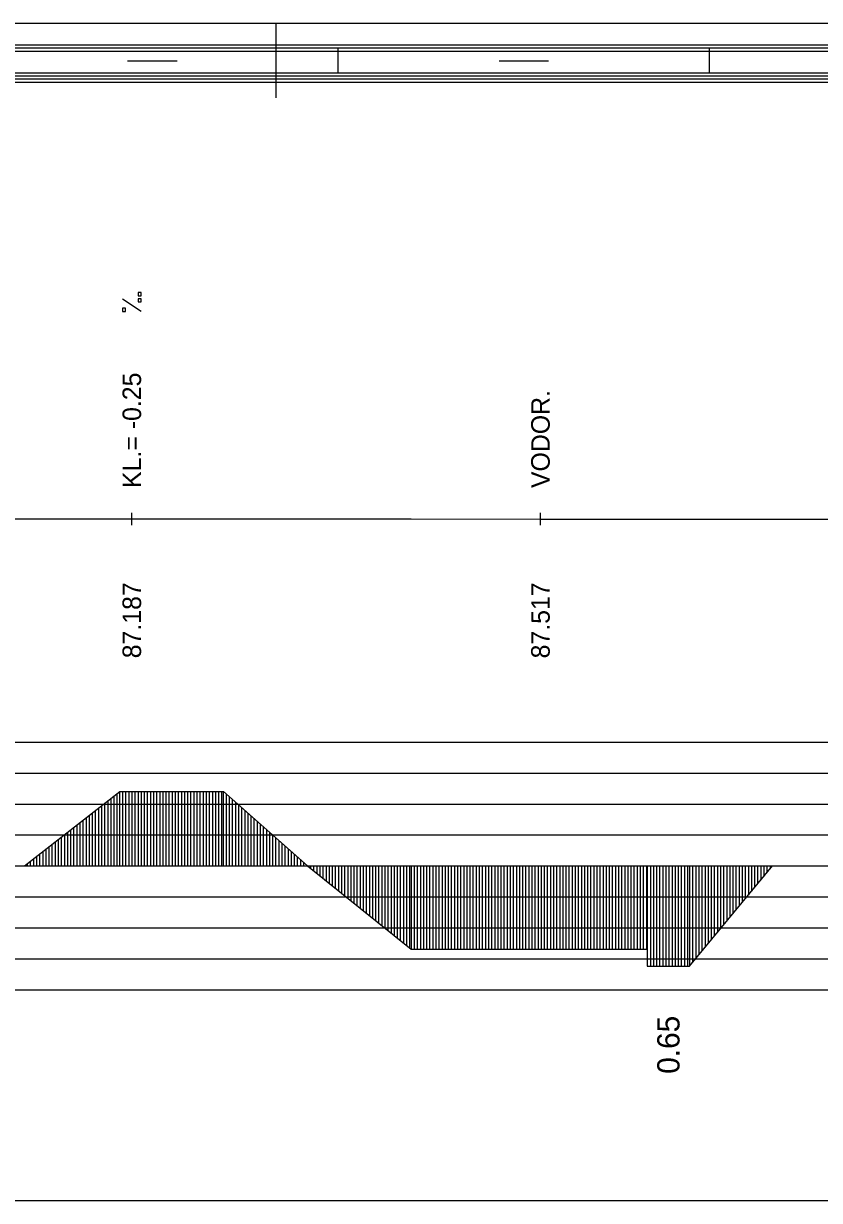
# Model space of a CAD drawing. Extents: x 2 to 10148, y 0 to 380.
# Drawn here: x 9009.6 to 9073.9, y 285 to 380 of the extents above; entities that cross this region are included whole.
import ezdxf

# ---------------------------------------------------------------- set-up
doc = ezdxf.new("R2010")
doc.units = 0
for name, color, linetype in [('NIVELETA_CARA', 7, 'Continuous'), ('NIVELETA_TEXT', 7, 'Continuous'), ('RAM', 7, 'Continuous'), ('ZRYCHL_CARA_C', 7, 'Continuous'), ('ZRYCHL_RASTR', 7, 'Continuous'), ('ZRYCHL_TEXT', 7, 'Continuous')]:
    doc.layers.add(name, color=color, linetype=linetype)

msp = doc.modelspace()

# ---------------------------------------------------------------- linework, layer by layer
at = {"layer": 'NIVELETA_CARA'}
for p, q in [((9018.339, 339.514), (9018.339, 340.514)), ((9051.34, 339.505), (9051.34, 340.505)), ((9001.394, 340.005), (9018.154, 340.013)), ((9018.154, 340.013), (9018.339, 340.014)), ((9018.339, 340.014), (9018.524, 340.013)), ((9018.524, 340.013), (9025.733, 340.012)), ((9025.733, 340.012), (9032.524, 340.01)), ((9032.524, 340.01), (9040.892, 340.008)), ((9040.892, 340.008), (9051.281, 340.005)), ((9051.281, 340.005), (9051.34, 340.005)), ((9051.34, 340.005), (9051.4, 340.005)), ((9051.4, 340.005), (9077.47, 340.005))]:
    msp.add_line(p, q, dxfattribs=at)
at = {"layer": 'NIVELETA_TEXT'}
for p, q in [((9019.087, 358.282), (9018.84, 358.282)), ((9018.84, 358.282), (9018.84, 358.039)), ((9019.087, 358.034), (9019.087, 358.282)), ((9019.086, 356.766), (9017.592, 357.756)), ((9018.84, 358.039), (9018.844, 358.034)), ((9018.84, 358.034), (9019.087, 358.034)), ((9019.087, 357.771), (9018.84, 357.771)), ((9018.84, 357.771), (9018.84, 357.528)), ((9018.84, 357.528), (9018.844, 357.523)), ((9018.84, 357.523), (9019.087, 357.523)), ((9019.087, 357.523), (9019.087, 357.771)), ((9017.84, 357.013), (9017.592, 357.013)), ((9017.592, 357.013), (9017.592, 356.77)), ((9017.592, 356.77), (9017.597, 356.766)), ((9017.592, 356.766), (9017.84, 356.766)), ((9017.84, 356.766), (9017.84, 357.013))]:
    msp.add_line(p, q, dxfattribs=at)
at = {"layer": 'RAM'}
for p, q in [((9138.146, 380), (8072.18, 380)), ((9030, 374), (9030, 380)), ((9138.146, 378.25), (8072.18, 378.25)), ((9138.146, 378), (8072.18, 378)), ((9138.146, 377.75), (8072.18, 377.75)), ((9035, 376), (9035, 378)), ((9065, 376), (9065, 378)), ((9018, 377), (9022, 377)), ((9048, 377), (9052, 377)), ((9138.146, 376), (8072.18, 376)), ((9138.146, 375.75), (8072.18, 375.75)), ((9138.146, 375.5), (8072.18, 375.5)), ((9138.146, 375.25), (8072.18, 375.25))]:
    msp.add_line(p, q, dxfattribs=at)
at = {"layer": 'ZRYCHL_CARA_C'}
for p, q in [((9009.669, 312), (9017.369, 318.007)), ((9016.669, 312), (9016.669, 317.461)), ((9016.919, 312), (9016.919, 317.656)), ((9017.169, 312), (9017.169, 317.851)), ((9017.369, 312), (9017.369, 318.007)), ((9017.369, 318.007), (9025.733, 318.007)), ((9017.619, 312), (9017.619, 318.007)), ((9017.869, 312), (9017.869, 318.007)), ((9018.119, 312), (9018.119, 318.007)), ((9018.369, 312), (9018.369, 318.007)), ((9018.619, 312), (9018.619, 318.007)), ((9018.869, 312), (9018.869, 318.007)), ((9019.119, 312), (9019.119, 318.007)), ((9019.369, 312), (9019.369, 318.007)), ((9019.619, 312), (9019.619, 318.007)), ((9019.869, 312), (9019.869, 318.007)), ((9020.119, 312), (9020.119, 318.007)), ((9020.369, 312), (9020.369, 318.007)), ((9020.619, 312), (9020.619, 318.007)), ((9020.869, 312), (9020.869, 318.007)), ((9021.119, 312), (9021.119, 318.007)), ((9021.369, 312), (9021.369, 318.007)), ((9021.619, 312), (9021.619, 318.007)), ((9021.869, 312), (9021.869, 318.007)), ((9022.119, 312), (9022.119, 318.007)), ((9022.369, 312), (9022.369, 318.007)), ((9022.619, 312), (9022.619, 318.007)), ((9022.869, 312), (9022.869, 318.007)), ((9023.119, 312), (9023.119, 318.007)), ((9023.369, 312), (9023.369, 318.007)), ((9023.619, 312), (9023.619, 318.007)), ((9023.869, 312), (9023.869, 318.007)), ((9024.119, 312), (9024.119, 318.007)), ((9024.369, 312), (9024.369, 318.007)), ((9024.619, 312), (9024.619, 318.007)), ((9024.869, 312), (9024.869, 318.007)), ((9025.119, 312), (9025.119, 318.007)), ((9025.369, 312), (9025.369, 318.007)), ((9025.619, 312), (9025.619, 318.007)), ((9025.733, 312), (9025.733, 318.007)), ((9025.733, 318.007), (9032.524, 312)), ((9025.983, 312), (9025.983, 317.786)), ((9026.233, 312), (9026.233, 317.565)), ((9026.483, 312), (9026.483, 317.344)), ((9015.419, 312), (9015.419, 316.486)), ((9015.669, 312), (9015.669, 316.681)), ((9015.919, 312), (9015.919, 316.876)), ((9016.169, 312), (9016.169, 317.071)), ((9016.419, 312), (9016.419, 317.266)), ((9026.733, 312), (9026.733, 317.122)), ((9026.983, 312), (9026.983, 316.901)), ((9027.233, 312), (9027.233, 316.68)), ((9027.483, 312), (9027.483, 316.459)), ((9014.169, 312), (9014.169, 315.511)), ((9014.419, 312), (9014.419, 315.706)), ((9014.669, 312), (9014.669, 315.901)), ((9014.919, 312), (9014.919, 316.096)), ((9015.169, 312), (9015.169, 316.291)), ((9027.733, 312), (9027.733, 316.238)), ((9027.983, 312), (9027.983, 316.017)), ((9028.233, 312), (9028.233, 315.796)), ((9028.483, 312), (9028.483, 315.575)), ((9012.919, 312), (9012.919, 314.535)), ((9013.169, 312), (9013.169, 314.73)), ((9013.419, 312), (9013.419, 314.925)), ((9013.669, 312), (9013.669, 315.12)), ((9013.919, 312), (9013.919, 315.316)), ((9028.733, 312), (9028.733, 315.353)), ((9028.983, 312), (9028.983, 315.132)), ((9029.233, 312), (9029.233, 314.911)), ((9029.483, 312), (9029.483, 314.69)), ((9029.733, 312), (9029.733, 314.469)), ((9011.669, 312), (9011.669, 313.56)), ((9011.919, 312), (9011.919, 313.755)), ((9012.169, 312), (9012.169, 313.95)), ((9012.419, 312), (9012.419, 314.145)), ((9012.669, 312), (9012.669, 314.34)), ((9029.983, 312), (9029.983, 314.248)), ((9030.233, 312), (9030.233, 314.027)), ((9030.483, 312), (9030.483, 313.805)), ((9030.733, 312), (9030.733, 313.584)), ((9010.419, 312), (9010.419, 312.585)), ((9010.669, 312), (9010.669, 312.78)), ((9010.919, 312), (9010.919, 312.975)), ((9011.169, 312), (9011.169, 313.17)), ((9011.419, 312), (9011.419, 313.365)), ((9030.983, 312), (9030.983, 313.363)), ((9031.233, 312), (9031.233, 313.142)), ((9031.483, 312), (9031.483, 312.921)), ((9031.733, 312), (9031.733, 312.7)), ((8072.18, 312), (9138.147, 312)), ((9009.919, 312), (9009.919, 312.195)), ((9010.169, 312), (9010.169, 312.39)), ((9031.983, 312), (9031.983, 312.479)), ((9032.233, 312), (9032.233, 312.258)), ((9032.483, 312), (9032.483, 312.036)), ((9032.524, 312), (9040.892, 305.281)), ((9032.774, 312), (9032.774, 311.799)), ((9033.024, 312), (9033.024, 311.599)), ((9033.274, 312), (9033.274, 311.398)), ((9033.524, 312), (9033.524, 311.197)), ((9033.774, 312), (9033.774, 310.996)), ((9034.024, 312), (9034.024, 310.796)), ((9034.274, 312), (9034.274, 310.595)), ((9034.524, 312), (9034.524, 310.394)), ((9034.774, 312), (9034.774, 310.193)), ((9035.024, 312), (9035.024, 309.993)), ((9035.274, 312), (9035.274, 309.792)), ((9035.524, 312), (9035.524, 309.591)), ((9035.774, 312), (9035.774, 309.39)), ((9036.024, 312), (9036.024, 309.19)), ((9036.274, 312), (9036.274, 308.989)), ((9036.524, 312), (9036.524, 308.788)), ((9036.774, 312), (9036.774, 308.587)), ((9037.024, 312), (9037.024, 308.387)), ((9037.274, 312), (9037.274, 308.186)), ((9037.524, 312), (9037.524, 307.985)), ((9037.774, 312), (9037.774, 307.784)), ((9038.024, 312), (9038.024, 307.584)), ((9038.274, 312), (9038.274, 307.383)), ((9038.524, 312), (9038.524, 307.182)), ((9038.774, 312), (9038.774, 306.981)), ((9039.024, 312), (9039.024, 306.781)), ((9039.274, 312), (9039.274, 306.58)), ((9039.524, 312), (9039.524, 306.379)), ((9039.774, 312), (9039.774, 306.178)), ((9040.024, 312), (9040.024, 305.978)), ((9040.274, 312), (9040.274, 305.777)), ((9040.524, 312), (9040.524, 305.576)), ((9040.774, 312), (9040.774, 305.375)), ((9040.892, 312), (9040.892, 305.281)), ((9041.142, 312), (9041.142, 305.281)), ((9041.392, 312), (9041.392, 305.281)), ((9041.642, 312), (9041.642, 305.281)), ((9041.892, 312), (9041.892, 305.281)), ((9042.142, 312), (9042.142, 305.281)), ((9042.392, 312), (9042.392, 305.281)), ((9042.642, 312), (9042.642, 305.281)), ((9042.892, 312), (9042.892, 305.281)), ((9043.142, 312), (9043.142, 305.281)), ((9043.392, 312), (9043.392, 305.281)), ((9043.642, 312), (9043.642, 305.281)), ((9043.892, 312), (9043.892, 305.281)), ((9044.142, 312), (9044.142, 305.281)), ((9044.392, 312), (9044.392, 305.281)), ((9044.642, 312), (9044.642, 305.281)), ((9044.892, 312), (9044.892, 305.281)), ((9045.142, 312), (9045.142, 305.281)), ((9045.392, 312), (9045.392, 305.281)), ((9045.642, 312), (9045.642, 305.281)), ((9045.892, 312), (9045.892, 305.281)), ((9046.142, 312), (9046.142, 305.281)), ((9046.392, 312), (9046.392, 305.281)), ((9046.642, 312), (9046.642, 305.281)), ((9046.892, 312), (9046.892, 305.281)), ((9047.142, 312), (9047.142, 305.281)), ((9047.392, 312), (9047.392, 305.281)), ((9047.642, 312), (9047.642, 305.281)), ((9047.892, 312), (9047.892, 305.281)), ((9048.142, 312), (9048.142, 305.281)), ((9048.392, 312), (9048.392, 305.281)), ((9048.642, 312), (9048.642, 305.281)), ((9048.892, 312), (9048.892, 305.281)), ((9049.142, 312), (9049.142, 305.281)), ((9049.392, 312), (9049.392, 305.281)), ((9049.642, 312), (9049.642, 305.281)), ((9049.892, 312), (9049.892, 305.281)), ((9050.142, 312), (9050.142, 305.281)), ((9050.392, 312), (9050.392, 305.281)), ((9050.642, 312), (9050.642, 305.281)), ((9050.892, 312), (9050.892, 305.281)), ((9051.142, 312), (9051.142, 305.281)), ((9051.392, 312), (9051.392, 305.281)), ((9051.642, 312), (9051.642, 305.281)), ((9051.892, 312), (9051.892, 305.281)), ((9052.142, 312), (9052.142, 305.281)), ((9052.392, 312), (9052.392, 305.281)), ((9052.642, 312), (9052.642, 305.281)), ((9052.892, 312), (9052.892, 305.281)), ((9053.142, 312), (9053.142, 305.281)), ((9053.392, 312), (9053.392, 305.281)), ((9053.642, 312), (9053.642, 305.281)), ((9053.892, 312), (9053.892, 305.281)), ((9054.142, 312), (9054.142, 305.281)), ((9054.392, 312), (9054.392, 305.281)), ((9054.642, 312), (9054.642, 305.281)), ((9054.892, 312), (9054.892, 305.281)), ((9055.142, 312), (9055.142, 305.281)), ((9055.392, 312), (9055.392, 305.281)), ((9055.642, 312), (9055.642, 305.281)), ((9055.892, 312), (9055.892, 305.281)), ((9056.142, 312), (9056.142, 305.281)), ((9056.392, 312), (9056.392, 305.281)), ((9056.642, 312), (9056.642, 305.281)), ((9056.892, 312), (9056.892, 305.281)), ((9057.142, 312), (9057.142, 305.281)), ((9057.392, 312), (9057.392, 305.281)), ((9057.642, 312), (9057.642, 305.281)), ((9057.892, 312), (9057.892, 305.281)), ((9058.142, 312), (9058.142, 305.281)), ((9058.392, 312), (9058.392, 305.281)), ((9058.642, 312), (9058.642, 305.281)), ((9058.892, 312), (9058.892, 305.281)), ((9059.142, 312), (9059.142, 305.281)), ((9059.392, 312), (9059.392, 305.281)), ((9059.642, 312), (9059.642, 305.281)), ((9059.892, 312), (9059.892, 305.281)), ((9059.964, 312), (9059.964, 303.923)), ((9060.214, 312), (9060.214, 303.923)), ((9060.464, 312), (9060.464, 303.923)), ((9060.714, 312), (9060.714, 303.923)), ((9060.964, 312), (9060.964, 303.923)), ((9061.214, 312), (9061.214, 303.923)), ((9061.464, 312), (9061.464, 303.923)), ((9061.714, 312), (9061.714, 303.923)), ((9061.964, 312), (9061.964, 303.923)), ((9062.214, 312), (9062.214, 303.923)), ((9062.464, 312), (9062.464, 303.923)), ((9062.714, 312), (9062.714, 303.923)), ((9062.964, 312), (9062.964, 303.923)), ((9063.214, 312), (9063.214, 303.923)), ((9063.379, 312), (9063.379, 303.923)), ((9063.379, 303.923), (9070.079, 312)), ((9063.629, 312), (9063.629, 304.224)), ((9063.879, 312), (9063.879, 304.526)), ((9064.129, 312), (9064.129, 304.827)), ((9064.379, 312), (9064.379, 305.128)), ((9064.629, 312), (9064.629, 305.43)), ((9064.879, 312), (9064.879, 305.731)), ((9065.129, 312), (9065.129, 306.033)), ((9065.379, 312), (9065.379, 306.334)), ((9065.629, 312), (9065.629, 306.635)), ((9065.879, 312), (9065.879, 306.937)), ((9066.129, 312), (9066.129, 307.238)), ((9066.379, 312), (9066.379, 307.539)), ((9066.629, 312), (9066.629, 307.841)), ((9066.879, 312), (9066.879, 308.142)), ((9067.129, 312), (9067.129, 308.444)), ((9067.379, 312), (9067.379, 308.745)), ((9067.629, 312), (9067.629, 309.046)), ((9067.879, 312), (9067.879, 309.348)), ((9068.129, 312), (9068.129, 309.649)), ((9068.379, 312), (9068.379, 309.951)), ((9068.629, 312), (9068.629, 310.252)), ((9068.879, 312), (9068.879, 310.553)), ((9069.129, 312), (9069.129, 310.855)), ((9069.379, 312), (9069.379, 311.156)), ((9069.629, 312), (9069.629, 311.458)), ((9069.879, 312), (9069.879, 311.759)), ((9040.892, 305.281), (9059.964, 305.281)), ((9059.964, 305.281), (9059.964, 303.923)), ((9059.964, 303.923), (9063.379, 303.923))]:
    msp.add_line(p, q, dxfattribs=at)
at = {"layer": 'ZRYCHL_RASTR'}
for p, q in [((8932, 322), (9128, 322)), ((8932, 319.5), (9128, 319.5)), ((8932, 317), (9128, 317)), ((8932, 314.5), (9128, 314.5)), ((8932, 309.5), (9128, 309.5)), ((8932, 307), (9128, 307)), ((8932, 304.5), (9128, 304.5)), ((8932, 302), (9128, 302)), ((8932, 285), (9128, 285))]:
    msp.add_line(p, q, dxfattribs=at)

# ---------------------------------------------------------------- texts
at = {"layer": 'NIVELETA_TEXT'}
for s, p in [('KL.= -0.25', (9019.089, 342.514)), ('VODOR.', (9052.09, 342.505)), ('87.187', (9019.089, 328.764)), ('87.517', (9052.09, 328.755))]:
    msp.add_text(s, height=1.5, rotation=90, dxfattribs=at).set_placement(p)
at = {"layer": 'ZRYCHL_TEXT'}
msp.add_text('0.65', height=1.8, rotation=90, dxfattribs=at).set_placement((9062.572, 295.223))

doc.saveas('drawing.dxf')
